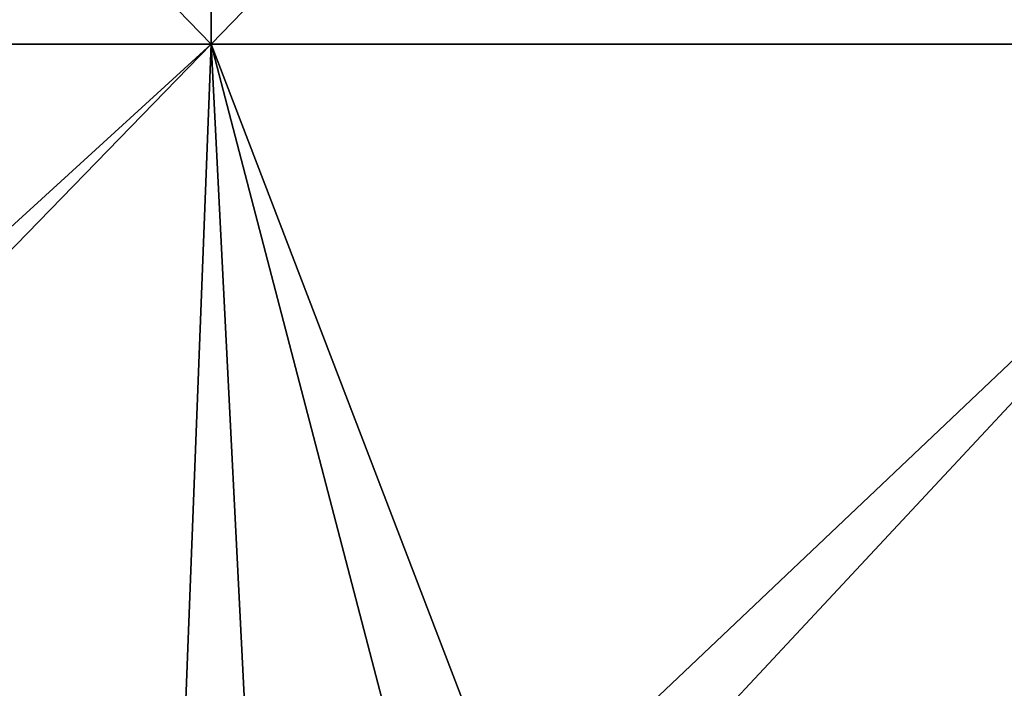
# Model space of a CAD drawing. Header units: millimetres. Extents: x -168 to 168, y -6 to 84.
# Tile 357 of 656: x 12 to 24, y 3 to 11. Entities that reach past the tile are written whole.
import ezdxf

# ---------------------------------------------------------------- set-up
doc = ezdxf.new("R2010")
doc.units = ezdxf.units.MM
doc.header["$LTSCALE"] = 65.185185
doc.layers.add('260', color=7, linetype='CONTINUOUS')
doc.layers.add('263', color=7, linetype='CONTINUOUS')

msp = doc.modelspace()

# ---------------------------------------------------------------- linework, layer by layer
at = {"layer": '260', "linetype": 'CONTINUOUS'}
for points in [[(0, 10.544, -124.908), (13.865, 24.837, -124.783), (13.879, 10.544, -124.908), (0, 10.544, -124.908)], [(0, 24.837, -124.783), (13.865, 24.837, -124.783), (0, 10.544, -124.908), (0, 24.837, -124.783)], [(13.865, 24.837, -124.783), (27.73, 24.837, -124.783), (13.879, 10.544, -124.908), (13.865, 24.837, -124.783)], [(13.879, 10.544, -124.908), (27.73, 24.837, -124.783), (27.757, 10.544, -124.908), (13.879, 10.544, -124.908)], [(2.336, 0, -125), (0, 10.544, -124.908), (13.879, 10.544, -124.908), (2.336, 0, -125)], [(13.471, 0, -125), (2.336, 0, -125), (13.879, 10.544, -124.908), (13.471, 0, -125)], [(16.629, 0, -125), (13.471, 0, -125), (13.879, 10.544, -124.908), (16.629, 0, -125)], [(16.629, 0, -125), (13.879, 10.544, -124.908), (27.757, 10.544, -124.908), (16.629, 0, -125)], [(27.412, 0, -125), (16.629, 0, -125), (27.757, 10.544, -124.908), (27.412, 0, -125)]]:
    msp.add_3dface(points, dxfattribs=at)
at = {"layer": '263', "linetype": 'CONTINUOUS'}
for points in [[(13.879, 10.544, 124.908), (0, 24.837, 124.783), (0, 10.544, 124.908), (13.879, 10.544, 124.908)], [(13.865, 24.837, 124.783), (0, 24.837, 124.783), (13.879, 10.544, 124.908), (13.865, 24.837, 124.783)], [(27.73, 24.837, 124.783), (13.865, 24.837, 124.783), (13.879, 10.544, 124.908), (27.73, 24.837, 124.783)], [(27.757, 10.544, 124.908), (27.73, 24.837, 124.783), (13.879, 10.544, 124.908), (27.757, 10.544, 124.908)], [(13.879, 10.544, 124.908), (0, 10.544, 124.908), (3.629, 0, 125), (13.879, 10.544, 124.908)], [(14.412, 0, 125), (13.879, 10.544, 124.908), (3.629, 0, 125), (14.412, 0, 125)], [(17.923, 0, 125), (13.879, 10.544, 124.908), (14.412, 0, 125), (17.923, 0, 125)], [(27.757, 10.544, 124.908), (13.879, 10.544, 124.908), (17.923, 0, 125), (27.757, 10.544, 124.908)], [(28.353, 0, 125), (27.757, 10.544, 124.908), (17.923, 0, 125), (28.353, 0, 125)]]:
    msp.add_3dface(points, dxfattribs=at)

doc.saveas('drawing.dxf')
